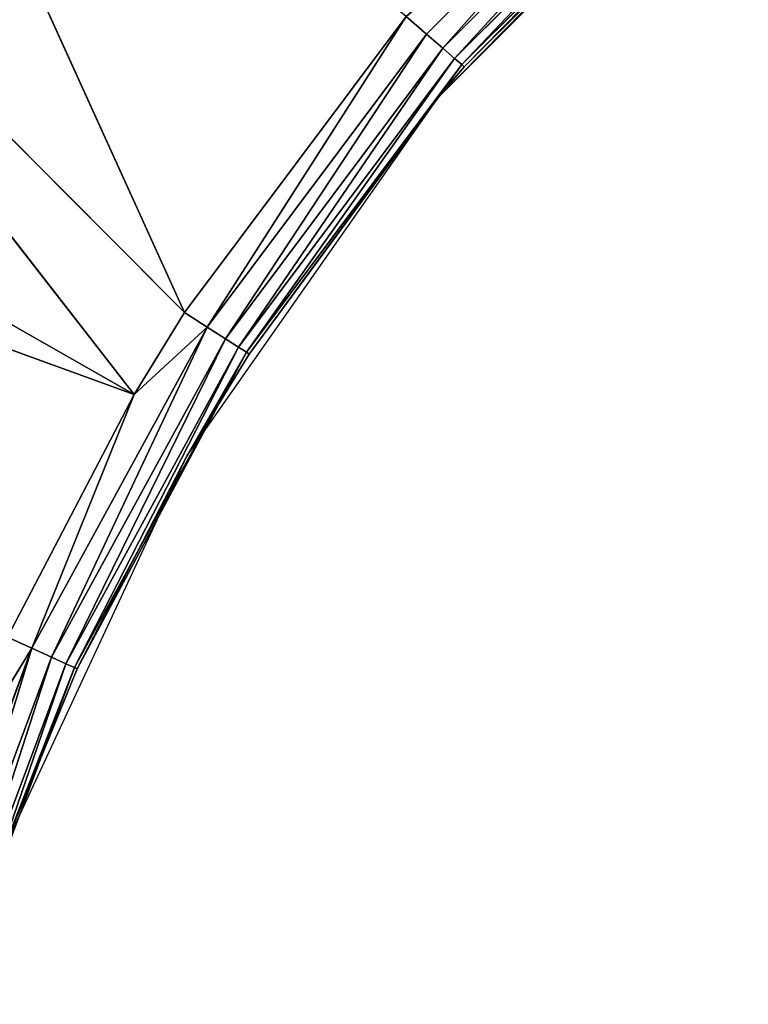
# Model space of a CAD drawing. Extents: x 0 to 605, y 0 to 400.
# Tile 558 of 656: x 287.51 to 292.14, y 209.37 to 215.63. Entities that reach past the tile are written whole.
import ezdxf

# ---------------------------------------------------------------- set-up
doc = ezdxf.new("R2010")
doc.units = 0
doc.header["$LTSCALE"] = 25.4
doc.layers.get('0').update_dxf_attribs({"linetype": 'CONTINUOUS'})

# ---------------------------------------------------------------- blocks, each defined once
blk = doc.blocks.new('ATLANTA610_-_S_STL')
at = {"color": 0}
for p, q in [((286.6396, 23.5649, 181.3032), (288.8263, 18.2168, 186.1128)), ((286.6396, 23.5649, 181.3032), (288.8263, 18.2168, 186.1128)), ((288.505, 18.2168, 186.6339), (284.1303, 23.514, 185.0472)), ((288.505, 18.2168, 186.6339), (284.1303, 23.514, 185.0472)), ((284.5099, 23.5219, 184.3574), (288.505, 18.2168, 186.6339)), ((284.5099, 23.5219, 184.3574), (288.505, 18.2168, 186.6339)), ((285.5085, 23.5423, 182.7832), (288.8263, 18.2168, 186.1128)), ((285.5085, 23.5423, 182.7832), (288.8263, 18.2168, 186.1128)), ((285.5085, 23.5423, 182.7832), (288.505, 18.2168, 186.6339)), ((285.5085, 23.5423, 182.7832), (288.505, 18.2168, 186.6339)), ((287.8545, 17.9884, 188.2487), (287.2733, 18.2168, 189.1989)), ((287.8545, 17.9884, 188.2487), (287.2733, 18.2168, 189.1989)), ((288.505, 18.2168, 186.6339), (287.6989, 18.2168, 188.1776)), ((287.6989, 18.2168, 188.1776), (287.8545, 17.9884, 188.2487)), ((287.6989, 18.2168, 188.1776), (287.8545, 17.9884, 188.2487)), ((288.505, 18.2168, 186.6339), (287.6989, 18.2168, 188.1776)), ((287.8545, 17.9884, 188.2487), (288.505, 18.2168, 186.6339)), ((287.8545, 17.9884, 188.2487), (288.505, 18.2168, 186.6339)), ((288.9702, 17.9884, 186.2053), (288.505, 18.2168, 186.6339)), ((288.9702, 17.9884, 186.2053), (288.505, 18.2168, 186.6339)), ((288.8263, 18.2168, 186.1128), (288.505, 18.2168, 186.6339)), ((288.8263, 18.2168, 186.1128), (288.505, 18.2168, 186.6339)), ((290.2362, 18.2168, 184.2295), (288.8263, 18.2168, 186.1128)), ((288.8263, 18.2168, 186.1128), (288.9702, 17.9884, 186.2053)), ((288.8263, 18.2168, 186.1128), (288.9702, 17.9884, 186.2053)), ((290.2362, 18.2168, 184.2295), (288.8263, 18.2168, 186.1128)), ((290.3654, 17.9884, 184.3415), (290.2362, 18.2168, 184.2295)), ((290.3654, 17.9884, 184.3415), (290.2362, 18.2168, 184.2295)), ((287.8545, 17.9884, 188.2487), (287.0409, 17.9884, 190.4301)), ((287.8545, 17.9884, 188.2487), (287.0409, 17.9884, 190.4301)), ((288.9702, 17.9884, 186.2053), (287.8545, 17.9884, 188.2487)), ((287.8545, 17.9884, 188.2487), (287.9789, 17.7379, 188.3055)), ((288.9702, 17.9884, 186.2053), (287.8545, 17.9884, 188.2487)), ((287.8545, 17.9884, 188.2487), (287.9789, 17.7379, 188.3055)), ((288.9702, 17.9884, 186.2053), (290.3654, 17.9884, 184.3415)), ((288.9702, 17.9884, 186.2053), (290.3654, 17.9884, 184.3415)), ((288.9702, 17.9884, 186.2053), (289.0853, 17.7379, 186.2793)), ((288.9702, 17.9884, 186.2053), (289.0853, 17.7379, 186.2793)), ((290.4688, 17.7379, 184.4311), (290.3654, 17.9884, 184.3415)), ((290.3654, 17.9884, 184.3415), (292.0117, 17.9884, 182.6953)), ((290.3654, 17.9884, 184.3415), (292.0117, 17.9884, 182.6953)), ((290.4688, 17.7379, 184.4311), (290.3654, 17.9884, 184.3415)), ((287.9789, 17.7379, 188.3055), (287.1721, 17.7379, 190.4686)), ((287.9789, 17.7379, 188.3055), (287.1721, 17.7379, 190.4686)), ((289.0853, 17.7379, 186.2793), (287.9789, 17.7379, 188.3055)), ((287.9789, 17.7379, 188.3055), (288.0696, 17.4705, 188.347)), ((289.0853, 17.7379, 186.2793), (287.9789, 17.7379, 188.3055)), ((287.9789, 17.7379, 188.3055), (288.0696, 17.4705, 188.347)), ((289.0853, 17.7379, 186.2793), (290.4688, 17.7379, 184.4311)), ((289.0853, 17.7379, 186.2793), (290.4688, 17.7379, 184.4311)), ((289.0853, 17.7379, 186.2793), (289.1692, 17.4705, 186.3332)), ((289.0853, 17.7379, 186.2793), (289.1692, 17.4705, 186.3332)), ((290.5442, 17.4705, 184.4964), (290.4688, 17.7379, 184.4311)), ((290.4688, 17.7379, 184.4311), (292.1013, 17.7379, 182.7986)), ((290.4688, 17.7379, 184.4311), (292.1013, 17.7379, 182.7986)), ((290.5442, 17.4705, 184.4964), (290.4688, 17.7379, 184.4311)), ((288.0696, 17.4705, 188.347), (287.2678, 17.4705, 190.4967)), ((288.0696, 17.4705, 188.347), (287.2678, 17.4705, 190.4967)), ((289.1692, 17.4705, 186.3332), (288.0696, 17.4705, 188.347)), ((288.0696, 17.4705, 188.347), (288.1248, 17.1917, 188.3722)), ((289.1692, 17.4705, 186.3332), (288.0696, 17.4705, 188.347)), ((288.0696, 17.4705, 188.347), (288.1248, 17.1917, 188.3722)), ((289.1692, 17.4705, 186.3332), (290.5442, 17.4705, 184.4964)), ((289.1692, 17.4705, 186.3332), (290.5442, 17.4705, 184.4964)), ((289.1692, 17.4705, 186.3332), (289.2203, 17.1917, 186.366)), ((289.1692, 17.4705, 186.3332), (289.2203, 17.1917, 186.366)), ((290.5901, 17.1917, 184.5361), (290.5442, 17.4705, 184.4964)), ((290.5442, 17.4705, 184.4964), (292.1666, 17.4705, 182.874)), ((290.5442, 17.4705, 184.4964), (292.1666, 17.4705, 182.874)), ((290.5901, 17.1917, 184.5361), (290.5442, 17.4705, 184.4964)), ((288.1248, 17.1917, 188.3722), (287.326, 17.1917, 190.5138)), ((288.1248, 17.1917, 188.3722), (287.326, 17.1917, 190.5138)), ((288.1248, 17.1917, 188.3722), (287.6624, 16.907, 189.5549)), ((288.1248, 17.1917, 188.3722), (287.6624, 16.907, 189.5549)), ((288.1433, 16.907, 188.3806), (288.1248, 17.1917, 188.3722)), ((288.1433, 16.907, 188.3806), (288.1248, 17.1917, 188.3722)), ((289.2203, 17.1917, 186.366), (288.1248, 17.1917, 188.3722)), ((289.2203, 17.1917, 186.366), (288.1248, 17.1917, 188.3722)), ((288.1433, 16.907, 188.3806), (289.2203, 17.1917, 186.366)), ((288.1433, 16.907, 188.3806), (289.2203, 17.1917, 186.366)), ((288.841, 16.907, 187.0273), (289.2203, 17.1917, 186.366)), ((288.841, 16.907, 187.0273), (289.2203, 17.1917, 186.366)), ((289.2203, 17.1917, 186.366), (290.5901, 17.1917, 184.5361)), ((289.2374, 16.907, 186.377), (289.2203, 17.1917, 186.366)), ((289.2374, 16.907, 186.377), (289.2203, 17.1917, 186.366)), ((289.2203, 17.1917, 186.366), (290.5901, 17.1917, 184.5361)), ((289.2374, 16.907, 186.377), (290.5901, 17.1917, 184.5361)), ((289.2374, 16.907, 186.377), (290.5901, 17.1917, 184.5361)), ((290.4407, 16.907, 184.7427), (290.5901, 17.1917, 184.5361)), ((290.4407, 16.907, 184.7427), (290.5901, 17.1917, 184.5361)), ((290.5901, 17.1917, 184.5361), (292.2063, 17.1917, 182.9199)), ((290.5901, 17.1917, 184.5361), (292.2063, 17.1917, 182.9199)), ((290.5901, 17.1917, 184.5361), (290.6055, 16.907, 184.5495)), ((290.5901, 17.1917, 184.5361), (290.6055, 16.907, 184.5495)), ((287.6624, 0.0661, 189.5549), (288.1433, 16.907, 188.3806)), ((288.1433, 16.907, 188.3806), (287.6624, 16.907, 189.5549)), ((287.6624, 0.0661, 189.5549), (288.1433, 16.907, 188.3806)), ((288.1433, 16.907, 188.3806), (287.6624, 16.907, 189.5549)), ((288.841, 0.0661, 187.0273), (288.1433, 16.907, 188.3806)), ((288.841, 0.0661, 187.0273), (288.1433, 16.907, 188.3806)), ((288.841, 16.907, 187.0273), (288.1433, 16.907, 188.3806)), ((288.841, 16.907, 187.0273), (288.1433, 16.907, 188.3806)), ((288.841, 0.0661, 187.0273), (288.841, 16.907, 187.0273)), ((288.841, 0.0661, 187.0273), (288.841, 16.907, 187.0273)), ((288.841, 0.0661, 187.0273), (289.2374, 16.907, 186.377)), ((289.2374, 16.907, 186.377), (288.841, 16.907, 187.0273)), ((288.841, 0.0661, 187.0273), (289.2374, 16.907, 186.377)), ((289.2374, 16.907, 186.377), (288.841, 16.907, 187.0273)), ((290.4407, 0.0661, 184.7427), (289.2374, 16.907, 186.377)), ((290.4407, 0.0661, 184.7427), (289.2374, 16.907, 186.377)), ((290.4407, 16.907, 184.7427), (289.2374, 16.907, 186.377)), ((290.4407, 16.907, 184.7427), (289.2374, 16.907, 186.377)), ((290.4407, 0.0661, 184.7427), (290.4407, 16.907, 184.7427)), ((290.4407, 0.0661, 184.7427), (290.4407, 16.907, 184.7427)), ((290.4407, 0.0661, 184.7427), (290.6055, 16.907, 184.5495)), ((290.6055, 16.907, 184.5495), (290.4407, 16.907, 184.7427)), ((290.4407, 0.0661, 184.7427), (290.6055, 16.907, 184.5495)), ((290.6055, 16.907, 184.5495), (290.4407, 16.907, 184.7427)), ((292.2197, 16.907, 182.9353), (290.6055, 16.907, 184.5495)), ((292.2197, 16.907, 182.9353), (290.6055, 16.907, 184.5495)), ((287.6624, 0.0661, 189.5549), (288.841, 0.0661, 187.0273)), ((288.841, 0.0661, 187.0273), (290.4407, 0.0661, 184.7427)), ((290.4407, 0.0661, 184.7427), (292.4128, 0.0661, 182.7706))]:
    blk.add_line(p, q, dxfattribs=at)
mesh = blk.add_polyface(dxfattribs=at)
corners = [(288.8263, 18.2168, 186.1128), (286.6396, 23.5649, 181.3032), (285.5085, 23.5423, 182.7832)]
mesh.append_faces([[corners[k] for k in face] for face in [(0, 1, 2)]], dxfattribs={"color": 0})
mesh = blk.add_polyface(dxfattribs=at)
corners = [(288.8263, 18.2168, 186.1128), (290.2362, 18.2168, 184.2295), (286.6396, 23.5649, 181.3032)]
mesh.append_faces([[corners[k] for k in face] for face in [(0, 1, 2)]], dxfattribs={"color": 0})
mesh = blk.add_polyface(dxfattribs=at)
corners = [(284.5099, 23.5219, 184.3574), (284.1303, 23.514, 185.0472), (288.505, 18.2168, 186.6339)]
mesh.append_faces([[corners[k] for k in face] for face in [(0, 1, 2)]], dxfattribs={"color": 0})
mesh = blk.add_polyface(dxfattribs=at)
corners = [(284.1303, 23.514, 185.0472), (287.6989, 18.2168, 188.1776), (288.505, 18.2168, 186.6339)]
mesh.append_faces([[corners[k] for k in face] for face in [(0, 1, 2)]], dxfattribs={"color": 0})
mesh = blk.add_polyface(dxfattribs=at)
corners = [(288.505, 18.2168, 186.6339), (285.5085, 23.5423, 182.7832), (284.5099, 23.5219, 184.3574)]
mesh.append_faces([[corners[k] for k in face] for face in [(0, 1, 2)]], dxfattribs={"color": 0})
mesh = blk.add_polyface(dxfattribs=at)
corners = [(288.505, 18.2168, 186.6339), (288.8263, 18.2168, 186.1128), (285.5085, 23.5423, 182.7832)]
mesh.append_faces([[corners[k] for k in face] for face in [(0, 1, 2)]], dxfattribs={"color": 0})
mesh = blk.add_polyface(dxfattribs=at)
corners = [(287.2733, 18.2168, 189.1989), (287.0409, 17.9884, 190.4301), (287.8545, 17.9884, 188.2487)]
mesh.append_faces([[corners[k] for k in face] for face in [(0, 1, 2)]], dxfattribs={"color": 0})
mesh = blk.add_polyface(dxfattribs=at)
corners = [(287.2733, 18.2168, 189.1989), (287.8545, 17.9884, 188.2487), (287.6989, 18.2168, 188.1776)]
mesh.append_faces([[corners[k] for k in face] for face in [(0, 1, 2)]], dxfattribs={"color": 0})
mesh = blk.add_polyface(dxfattribs=at)
corners = [(287.6989, 18.2168, 188.1776), (287.8545, 17.9884, 188.2487), (288.505, 18.2168, 186.6339)]
mesh.append_faces([[corners[k] for k in face] for face in [(0, 1, 2)]], dxfattribs={"color": 0})
mesh = blk.add_polyface(dxfattribs=at)
corners = [(287.8545, 17.9884, 188.2487), (288.9702, 17.9884, 186.2053), (288.505, 18.2168, 186.6339)]
mesh.append_faces([[corners[k] for k in face] for face in [(0, 1, 2)]], dxfattribs={"color": 0})
mesh = blk.add_polyface(dxfattribs=at)
corners = [(288.505, 18.2168, 186.6339), (288.9702, 17.9884, 186.2053), (288.8263, 18.2168, 186.1128)]
mesh.append_faces([[corners[k] for k in face] for face in [(0, 1, 2)]], dxfattribs={"color": 0})
mesh = blk.add_polyface(dxfattribs=at)
corners = [(290.2362, 18.2168, 184.2295), (288.9702, 17.9884, 186.2053), (290.3654, 17.9884, 184.3415), (288.8263, 18.2168, 186.1128)]
mesh.append_faces([[corners[k] for k in face] for face in [(0, 1, 2), (1, 0, 3)]], dxfattribs={"vtx0": -1, "color": 0})
mesh = blk.add_polyface(dxfattribs=at)
corners = [(290.2362, 18.2168, 184.2295), (292.0117, 17.9884, 182.6953), (291.8997, 18.2168, 182.566), (290.3654, 17.9884, 184.3415)]
mesh.append_faces([[corners[k] for k in face] for face in [(0, 1, 2), (1, 0, 3)]], dxfattribs={"vtx0": -1, "color": 0})
mesh = blk.add_polyface(dxfattribs=at)
corners = [(287.8545, 17.9884, 188.2487), (287.1721, 17.7379, 190.4686), (287.9789, 17.7379, 188.3055), (287.0409, 17.9884, 190.4301)]
mesh.append_faces([[corners[k] for k in face] for face in [(0, 1, 2), (1, 0, 3)]], dxfattribs={"vtx0": -1, "color": 0})
mesh = blk.add_polyface(dxfattribs=at)
corners = [(288.9702, 17.9884, 186.2053), (287.9789, 17.7379, 188.3055), (289.0853, 17.7379, 186.2793), (287.8545, 17.9884, 188.2487)]
mesh.append_faces([[corners[k] for k in face] for face in [(0, 1, 2), (1, 0, 3)]], dxfattribs={"vtx0": -1, "color": 0})
mesh = blk.add_polyface(dxfattribs=at)
corners = [(290.3654, 17.9884, 184.3415), (289.0853, 17.7379, 186.2793), (290.4688, 17.7379, 184.4311), (288.9702, 17.9884, 186.2053)]
mesh.append_faces([[corners[k] for k in face] for face in [(0, 1, 2), (1, 0, 3)]], dxfattribs={"vtx0": -1, "color": 0})
mesh = blk.add_polyface(dxfattribs=at)
corners = [(292.0117, 17.9884, 182.6953), (290.4688, 17.7379, 184.4311), (292.1013, 17.7379, 182.7986), (290.3654, 17.9884, 184.3415)]
mesh.append_faces([[corners[k] for k in face] for face in [(0, 1, 2), (1, 0, 3)]], dxfattribs={"vtx0": -1, "color": 0})
mesh = blk.add_polyface(dxfattribs=at)
corners = [(287.9789, 17.7379, 188.3055), (287.2678, 17.4705, 190.4967), (288.0696, 17.4705, 188.347), (287.1721, 17.7379, 190.4686)]
mesh.append_faces([[corners[k] for k in face] for face in [(0, 1, 2), (1, 0, 3)]], dxfattribs={"vtx0": -1, "color": 0})
mesh = blk.add_polyface(dxfattribs=at)
corners = [(289.0853, 17.7379, 186.2793), (288.0696, 17.4705, 188.347), (289.1692, 17.4705, 186.3332), (287.9789, 17.7379, 188.3055)]
mesh.append_faces([[corners[k] for k in face] for face in [(0, 1, 2), (1, 0, 3)]], dxfattribs={"vtx0": -1, "color": 0})
mesh = blk.add_polyface(dxfattribs=at)
corners = [(290.4688, 17.7379, 184.4311), (289.1692, 17.4705, 186.3332), (290.5442, 17.4705, 184.4964), (289.0853, 17.7379, 186.2793)]
mesh.append_faces([[corners[k] for k in face] for face in [(0, 1, 2), (1, 0, 3)]], dxfattribs={"vtx0": -1, "color": 0})
mesh = blk.add_polyface(dxfattribs=at)
corners = [(290.5442, 17.4705, 184.4964), (292.1013, 17.7379, 182.7986), (290.4688, 17.7379, 184.4311), (292.1666, 17.4705, 182.874)]
mesh.append_faces([[corners[k] for k in face] for face in [(0, 1, 2), (1, 0, 3)]], dxfattribs={"vtx0": -1, "color": 0})
mesh = blk.add_polyface(dxfattribs=at)
corners = [(288.0696, 17.4705, 188.347), (287.326, 17.1917, 190.5138), (288.1248, 17.1917, 188.3722), (287.2678, 17.4705, 190.4967)]
mesh.append_faces([[corners[k] for k in face] for face in [(0, 1, 2), (1, 0, 3)]], dxfattribs={"vtx0": -1, "color": 0})
mesh = blk.add_polyface(dxfattribs=at)
corners = [(289.1692, 17.4705, 186.3332), (288.1248, 17.1917, 188.3722), (289.2203, 17.1917, 186.366), (288.0696, 17.4705, 188.347)]
mesh.append_faces([[corners[k] for k in face] for face in [(0, 1, 2), (1, 0, 3)]], dxfattribs={"vtx0": -1, "color": 0})
mesh = blk.add_polyface(dxfattribs=at)
corners = [(290.5442, 17.4705, 184.4964), (289.2203, 17.1917, 186.366), (290.5901, 17.1917, 184.5361), (289.1692, 17.4705, 186.3332)]
mesh.append_faces([[corners[k] for k in face] for face in [(0, 1, 2), (1, 0, 3)]], dxfattribs={"vtx0": -1, "color": 0})
mesh = blk.add_polyface(dxfattribs=at)
corners = [(290.5901, 17.1917, 184.5361), (292.1666, 17.4705, 182.874), (290.5442, 17.4705, 184.4964), (292.2063, 17.1917, 182.9199)]
mesh.append_faces([[corners[k] for k in face] for face in [(0, 1, 2), (1, 0, 3)]], dxfattribs={"vtx0": -1, "color": 0})
mesh = blk.add_polyface(dxfattribs=at)
corners = [(287.326, 17.1917, 190.5138), (287.6624, 16.907, 189.5549), (288.1248, 17.1917, 188.3722)]
mesh.append_faces([[corners[k] for k in face] for face in [(0, 1, 2)]], dxfattribs={"color": 0})
mesh = blk.add_polyface(dxfattribs=at)
corners = [(288.1248, 17.1917, 188.3722), (287.6624, 16.907, 189.5549), (288.1433, 16.907, 188.3806)]
mesh.append_faces([[corners[k] for k in face] for face in [(0, 1, 2)]], dxfattribs={"color": 0})
mesh = blk.add_polyface(dxfattribs=at)
corners = [(288.1248, 17.1917, 188.3722), (288.1433, 16.907, 188.3806), (289.2203, 17.1917, 186.366)]
mesh.append_faces([[corners[k] for k in face] for face in [(0, 1, 2)]], dxfattribs={"color": 0})
mesh = blk.add_polyface(dxfattribs=at)
corners = [(289.2203, 17.1917, 186.366), (288.1433, 16.907, 188.3806), (288.841, 16.907, 187.0273)]
mesh.append_faces([[corners[k] for k in face] for face in [(0, 1, 2)]], dxfattribs={"color": 0})
mesh = blk.add_polyface(dxfattribs=at)
corners = [(289.2203, 17.1917, 186.366), (288.841, 16.907, 187.0273), (289.2374, 16.907, 186.377)]
mesh.append_faces([[corners[k] for k in face] for face in [(0, 1, 2)]], dxfattribs={"color": 0})
mesh = blk.add_polyface(dxfattribs=at)
corners = [(289.2203, 17.1917, 186.366), (289.2374, 16.907, 186.377), (290.5901, 17.1917, 184.5361)]
mesh.append_faces([[corners[k] for k in face] for face in [(0, 1, 2)]], dxfattribs={"color": 0})
mesh = blk.add_polyface(dxfattribs=at)
corners = [(290.5901, 17.1917, 184.5361), (289.2374, 16.907, 186.377), (290.4407, 16.907, 184.7427)]
mesh.append_faces([[corners[k] for k in face] for face in [(0, 1, 2)]], dxfattribs={"color": 0})
mesh = blk.add_polyface(dxfattribs=at)
corners = [(290.5901, 17.1917, 184.5361), (290.4407, 16.907, 184.7427), (290.6055, 16.907, 184.5495)]
mesh.append_faces([[corners[k] for k in face] for face in [(0, 1, 2)]], dxfattribs={"color": 0})
mesh = blk.add_polyface(dxfattribs=at)
corners = [(292.2063, 17.1917, 182.9199), (290.6055, 16.907, 184.5495), (292.2197, 16.907, 182.9353), (290.5901, 17.1917, 184.5361)]
mesh.append_faces([[corners[k] for k in face] for face in [(0, 1, 2), (1, 0, 3)]], dxfattribs={"vtx0": -1, "color": 0})
mesh = blk.add_polyface(dxfattribs=at)
corners = [(287.6624, 16.907, 189.5549), (287.6624, 0.0661, 189.5549), (288.1433, 16.907, 188.3806)]
mesh.append_faces([[corners[k] for k in face] for face in [(0, 1, 2)]], dxfattribs={"color": 0})
mesh = blk.add_polyface(dxfattribs=at)
corners = [(288.1433, 16.907, 188.3806), (287.6624, 0.0661, 189.5549), (288.841, 0.0661, 187.0273)]
mesh.append_faces([[corners[k] for k in face] for face in [(0, 1, 2)]], dxfattribs={"color": 0})
mesh = blk.add_polyface(dxfattribs=at)
corners = [(288.1433, 16.907, 188.3806), (288.841, 0.0661, 187.0273), (288.841, 16.907, 187.0273)]
mesh.append_faces([[corners[k] for k in face] for face in [(0, 1, 2)]], dxfattribs={"color": 0})
mesh = blk.add_polyface(dxfattribs=at)
corners = [(288.841, 16.907, 187.0273), (288.841, 0.0661, 187.0273), (289.2374, 16.907, 186.377)]
mesh.append_faces([[corners[k] for k in face] for face in [(0, 1, 2)]], dxfattribs={"color": 0})
mesh = blk.add_polyface(dxfattribs=at)
corners = [(289.2374, 16.907, 186.377), (288.841, 0.0661, 187.0273), (290.4407, 0.0661, 184.7427)]
mesh.append_faces([[corners[k] for k in face] for face in [(0, 1, 2)]], dxfattribs={"color": 0})
mesh = blk.add_polyface(dxfattribs=at)
corners = [(289.2374, 16.907, 186.377), (290.4407, 0.0661, 184.7427), (290.4407, 16.907, 184.7427)]
mesh.append_faces([[corners[k] for k in face] for face in [(0, 1, 2)]], dxfattribs={"color": 0})
mesh = blk.add_polyface(dxfattribs=at)
corners = [(290.4407, 16.907, 184.7427), (290.4407, 0.0661, 184.7427), (290.6055, 16.907, 184.5495)]
mesh.append_faces([[corners[k] for k in face] for face in [(0, 1, 2)]], dxfattribs={"color": 0})
mesh = blk.add_polyface(dxfattribs=at)
corners = [(292.2197, 16.907, 182.9353), (290.4407, 0.0661, 184.7427), (292.4128, 0.0661, 182.7706), (290.6055, 16.907, 184.5495)]
mesh.append_faces([[corners[k] for k in face] for face in [(0, 1, 2), (1, 0, 3)]], dxfattribs={"vtx0": -1, "color": 0})

msp = doc.modelspace()

# ---------------------------------------------------------------- block references
at = {"color": 254, "extrusion": (0, -1, 5.55112e-17)}
msp.add_blockref('ATLANTA610_-_S_STL', (-0.2686, -0.0661, -399.8831), dxfattribs=at)

doc.saveas('drawing.dxf')
